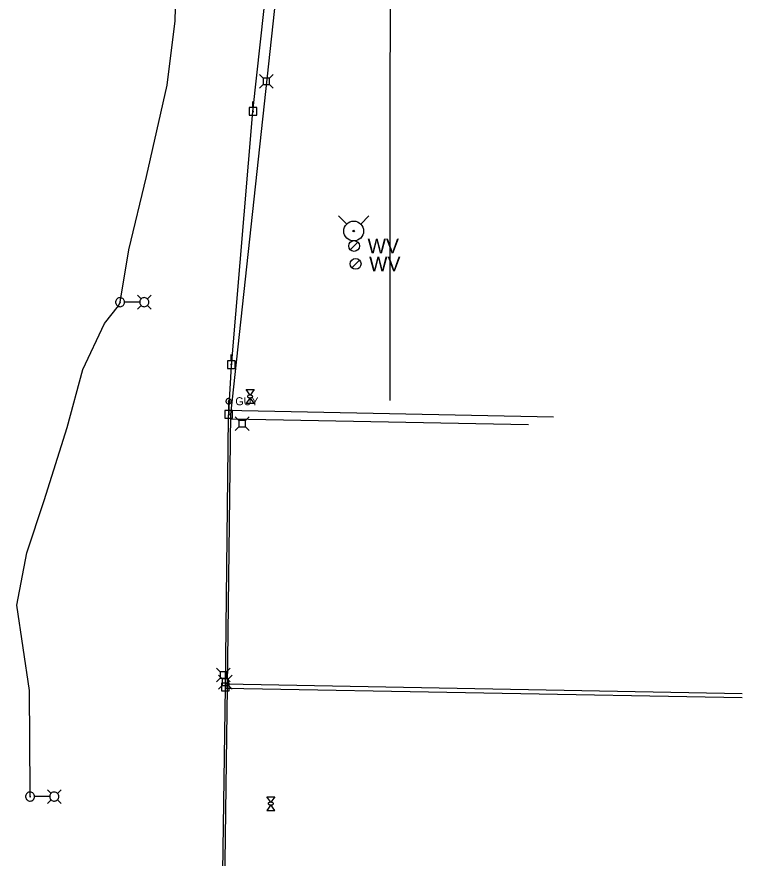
# Model space of a CAD drawing. Extents: x 596028 to 606371, y 330010 to 403088.
# Drawn here: x 604279.2 to 604627.3, y 349010.8 to 349414.5 of the extents above; entities that cross this region are included whole.
import ezdxf

# ---------------------------------------------------------------- set-up
doc = ezdxf.new("R2010")
doc.units = 0
for name, color, linetype in [('E_LTG', 7, 'Continuous'), ('E_LTG_CID', 7, 'Continuous'), ('E_UTL_E_Bold', 7, 'Continuous'), ('E_UTL_E_UG', 7, 'Continuous'), ('E_UTL_EGuyWire', 7, 'Continuous'), ('E_UTL_EPowerPole', 7, 'Continuous'), ('E_UTL_G_UG', 7, 'Continuous'), ('E_UTL_Overhead', 7, 'Continuous'), ('E_UTL_T', 7, 'Continuous'), ('E_UTL_T_UG', 7, 'Continuous'), ('E_UTL_TV', 7, 'Continuous'), ('E_UTL_W', 7, 'Continuous'), ('E_UTL_WHydrant', 7, 'Continuous')]:
    doc.layers.add(name, color=color, linetype=linetype)

msp = doc.modelspace()

# ---------------------------------------------------------------- linework, layer by layer
at = {"layer": 'E_LTG'}
for points in [[(604330.92, 349277.56), (604330.88, 349277.98), (604330.77, 349278.37), (604330.58, 349278.74), (604330.32, 349279.07), (604330.01, 349279.34), (604329.65, 349279.54), (604329.26, 349279.68), (604328.85, 349279.74), (604328.44, 349279.72), (604328.04, 349279.62), (604327.66, 349279.45), (604327.32, 349279.21), (604327.04, 349278.91), (604326.81, 349278.56), (604326.66, 349278.18), (604326.58, 349277.77), (604326.58, 349277.36), (604326.66, 349276.95), (604326.81, 349276.57), (604327.04, 349276.22), (604327.32, 349275.92), (604327.66, 349275.68), (604328.04, 349275.51), (604328.44, 349275.41), (604328.85, 349275.39), (604329.26, 349275.45), (604329.65, 349275.59), (604330.01, 349275.79), (604330.32, 349276.06), (604330.58, 349276.39), (604330.77, 349276.76), (604330.88, 349277.15), (604330.92, 349277.56)], [(604328.91, 349277.56), (604328.91, 349277.6), (604328.9, 349277.63), (604328.89, 349277.65), (604328.87, 349277.68), (604328.84, 349277.7), (604328.82, 349277.72), (604328.79, 349277.73), (604328.76, 349277.73), (604328.72, 349277.73), (604328.69, 349277.72), (604328.67, 349277.71), (604328.64, 349277.69), (604328.62, 349277.67), (604328.6, 349277.64), (604328.59, 349277.61), (604328.58, 349277.58), (604328.58, 349277.55), (604328.59, 349277.52), (604328.6, 349277.49), (604328.62, 349277.46), (604328.64, 349277.44), (604328.67, 349277.42), (604328.69, 349277.41), (604328.72, 349277.4), (604328.76, 349277.4), (604328.79, 349277.4), (604328.82, 349277.41), (604328.84, 349277.43), (604328.87, 349277.45), (604328.89, 349277.47), (604328.9, 349277.5), (604328.91, 349277.53), (604328.91, 349277.56)], [(604338.83, 349279.09), (604337.05, 349280.86)], [(604342.53, 349277.56), (604342.49, 349277.98), (604342.37, 349278.37), (604342.18, 349278.74), (604341.93, 349279.07), (604341.61, 349279.34), (604341.26, 349279.54), (604340.86, 349279.68), (604340.46, 349279.74), (604340.04, 349279.72), (604339.64, 349279.62), (604339.26, 349279.45), (604338.93, 349279.21), (604338.64, 349278.91), (604338.42, 349278.56), (604338.26, 349278.18), (604338.19, 349277.77), (604338.19, 349277.36), (604338.26, 349276.95), (604338.42, 349276.57), (604338.64, 349276.22), (604338.93, 349275.92), (604339.26, 349275.68), (604339.64, 349275.51), (604340.04, 349275.41), (604340.46, 349275.39), (604340.86, 349275.45), (604341.26, 349275.59), (604341.61, 349275.79), (604341.93, 349276.06), (604342.18, 349276.39), (604342.37, 349276.76), (604342.49, 349277.15), (604342.53, 349277.56)], [(604341.88, 349279.09), (604343.65, 349280.86)], [(604338.14, 349277.56), (604330.96, 349277.56)], [(604338.83, 349276.04), (604337.05, 349274.26)], [(604341.88, 349276.04), (604343.65, 349274.26)], [(604295.62, 349041.86), (604293.84, 349043.64)], [(604298.67, 349041.86), (604300.45, 349043.64)], [(604287.72, 349040.34), (604287.68, 349040.75), (604287.56, 349041.15), (604287.37, 349041.52), (604287.11, 349041.84), (604286.8, 349042.11), (604286.44, 349042.32), (604286.05, 349042.45), (604285.64, 349042.51), (604285.23, 349042.49), (604284.83, 349042.39), (604284.45, 349042.22), (604284.12, 349041.98), (604283.83, 349041.68), (604283.61, 349041.34), (604283.45, 349040.95), (604283.37, 349040.55), (604283.37, 349040.13), (604283.45, 349039.73), (604283.61, 349039.34), (604283.83, 349038.99), (604284.12, 349038.69), (604284.45, 349038.45), (604284.83, 349038.28), (604285.23, 349038.19), (604285.64, 349038.17), (604286.05, 349038.22), (604286.44, 349038.36), (604286.8, 349038.57), (604287.11, 349038.84), (604287.37, 349039.16), (604287.56, 349039.53), (604287.68, 349039.93), (604287.72, 349040.34)], [(604285.71, 349040.34), (604285.7, 349040.37), (604285.69, 349040.4), (604285.68, 349040.43), (604285.66, 349040.45), (604285.64, 349040.47), (604285.61, 349040.49), (604285.58, 349040.5), (604285.55, 349040.51), (604285.52, 349040.5), (604285.49, 349040.5), (604285.46, 349040.48), (604285.43, 349040.46), (604285.41, 349040.44), (604285.39, 349040.42), (604285.38, 349040.39), (604285.37, 349040.35), (604285.37, 349040.32), (604285.38, 349040.29), (604285.39, 349040.26), (604285.41, 349040.24), (604285.43, 349040.21), (604285.46, 349040.19), (604285.49, 349040.18), (604285.52, 349040.17), (604285.55, 349040.17), (604285.58, 349040.18), (604285.61, 349040.19), (604285.64, 349040.2), (604285.66, 349040.22), (604285.68, 349040.25), (604285.69, 349040.28), (604285.7, 349040.31), (604285.71, 349040.34)], [(604294.93, 349040.34), (604287.75, 349040.34)], [(604299.32, 349040.34), (604299.28, 349040.75), (604299.16, 349041.15), (604298.97, 349041.52), (604298.72, 349041.84), (604298.41, 349042.11), (604298.05, 349042.32), (604297.66, 349042.45), (604297.25, 349042.51), (604296.83, 349042.49), (604296.43, 349042.39), (604296.06, 349042.22), (604295.72, 349041.98), (604295.43, 349041.68), (604295.21, 349041.34), (604295.06, 349040.95), (604294.98, 349040.55), (604294.98, 349040.13), (604295.06, 349039.73), (604295.21, 349039.34), (604295.43, 349038.99), (604295.72, 349038.69), (604296.06, 349038.45), (604296.43, 349038.28), (604296.83, 349038.19), (604297.25, 349038.17), (604297.66, 349038.22), (604298.05, 349038.36), (604298.41, 349038.57), (604298.72, 349038.84), (604298.97, 349039.16), (604299.16, 349039.53), (604299.28, 349039.93), (604299.32, 349040.34)], [(604295.62, 349038.82), (604293.84, 349037.04)], [(604298.67, 349038.82), (604300.45, 349037.04)]]:
    msp.add_lwpolyline(points, dxfattribs=at)
at = {"layer": 'E_LTG_CID'}
msp.add_lwpolyline([(604285.54, 349040.34), (604285.57, 349042.77), (604285.23, 349091.18), (604279.19, 349132.21), (604283.97, 349157.26), (604292.37, 349182.41), (604303.3, 349217.41), (604310.86, 349245.32), (604321.32, 349267.32), (604328.06, 349275.88), (604328.75, 349277.56), (604332.95, 349302.68), (604341.5, 349337.92), (604351.43, 349381.66), (604355.14, 349412.59), (604356.17, 349449.36)], dxfattribs=at)
at = {"layer": 'E_UTL_E_Bold'}
for points in [[(604389.22, 349235.63), (604393.04, 349235.63)], [(604391.13, 349232.97), (604389.22, 349235.63)], [(604393.04, 349235.63), (604391.13, 349232.97)], [(604391.13, 349231.69), (604389.22, 349229.03)], [(604392.4, 349232.33), (604392.38, 349232.45), (604392.31, 349232.57), (604392.2, 349232.67), (604392.05, 349232.77), (604391.87, 349232.85), (604391.66, 349232.91), (604391.43, 349232.95), (604391.19, 349232.96), (604390.95, 349232.96), (604390.71, 349232.93), (604390.49, 349232.88), (604390.3, 349232.81), (604390.13, 349232.72), (604390, 349232.62), (604389.91, 349232.51), (604389.87, 349232.39), (604389.87, 349232.27), (604389.91, 349232.15), (604390, 349232.04), (604390.13, 349231.94), (604390.3, 349231.85), (604390.49, 349231.78), (604390.71, 349231.73), (604390.95, 349231.7), (604391.19, 349231.7), (604391.43, 349231.71), (604391.66, 349231.75), (604391.87, 349231.81), (604392.05, 349231.89), (604392.2, 349231.99), (604392.31, 349232.09), (604392.38, 349232.21), (604392.4, 349232.33)], [(604393.04, 349229.03), (604391.13, 349231.69)], [(604389.22, 349229.03), (604393.04, 349229.03)], [(604399.2, 349040.26), (604403.02, 349040.26)], [(604401.11, 349037.6), (604399.2, 349040.26)], [(604403.02, 349040.26), (604401.11, 349037.6)], [(604401.11, 349036.32), (604399.2, 349033.66)], [(604402.38, 349036.96), (604402.36, 349037.08), (604402.29, 349037.2), (604402.18, 349037.3), (604402.03, 349037.4), (604401.85, 349037.48), (604401.64, 349037.54), (604401.41, 349037.58), (604401.17, 349037.59), (604400.93, 349037.59), (604400.69, 349037.56), (604400.47, 349037.51), (604400.28, 349037.44), (604400.11, 349037.35), (604399.98, 349037.25), (604399.89, 349037.14), (604399.85, 349037.02), (604399.85, 349036.9), (604399.89, 349036.78), (604399.98, 349036.67), (604400.11, 349036.57), (604400.28, 349036.48), (604400.47, 349036.41), (604400.69, 349036.36), (604400.93, 349036.33), (604401.17, 349036.33), (604401.41, 349036.34), (604401.64, 349036.38), (604401.85, 349036.44), (604402.03, 349036.52), (604402.18, 349036.62), (604402.29, 349036.72), (604402.36, 349036.84), (604402.38, 349036.96)], [(604403.02, 349033.66), (604401.11, 349036.32)], [(604399.2, 349033.66), (604403.02, 349033.66)]]:
    msp.add_lwpolyline(points, dxfattribs=at)
at = {"layer": 'E_UTL_E_UG'}
for p, q in [((604379.28, 349225.68), (604536.85, 349222.59)), ((604379.35, 349092.35), (604627.3, 349087.82))]:
    msp.add_line(p, q, dxfattribs=at)
at = {"layer": 'E_UTL_EGuyWire'}
msp.add_line((604380.84, 349230.01), (604380.97, 349223.74), dxfattribs=at)
for points in [[(604382.12, 349230.01), (604382.1, 349230.25), (604382.03, 349230.49), (604381.92, 349230.7), (604381.77, 349230.9), (604381.58, 349231.06), (604381.37, 349231.18), (604381.14, 349231.26), (604380.9, 349231.29), (604380.66, 349231.28), (604380.42, 349231.22), (604380.2, 349231.12), (604380, 349230.98), (604379.83, 349230.8), (604379.7, 349230.6), (604379.61, 349230.37), (604379.56, 349230.13), (604379.56, 349229.89), (604379.61, 349229.65), (604379.7, 349229.42), (604379.83, 349229.22), (604380, 349229.04), (604380.2, 349228.9), (604380.42, 349228.8), (604380.66, 349228.74), (604380.9, 349228.73), (604381.14, 349228.76), (604381.37, 349228.84), (604381.58, 349228.96), (604381.77, 349229.12), (604381.92, 349229.32), (604382.03, 349229.53), (604382.1, 349229.77), (604382.12, 349230.01)], [(604381, 349230.01), (604381, 349230.04), (604380.99, 349230.07), (604380.97, 349230.1), (604380.96, 349230.12), (604380.93, 349230.14), (604380.91, 349230.16), (604380.88, 349230.17), (604380.85, 349230.17), (604380.82, 349230.17), (604380.79, 349230.16), (604380.76, 349230.15), (604380.73, 349230.13), (604380.71, 349230.11), (604380.7, 349230.08), (604380.69, 349230.06), (604380.68, 349230.03), (604380.68, 349229.99), (604380.69, 349229.96), (604380.7, 349229.94), (604380.71, 349229.91), (604380.73, 349229.89), (604380.76, 349229.87), (604380.79, 349229.86), (604380.82, 349229.85), (604380.85, 349229.85), (604380.88, 349229.85), (604380.91, 349229.86), (604380.93, 349229.88), (604380.96, 349229.9), (604380.97, 349229.92), (604380.99, 349229.95), (604381, 349229.98), (604381, 349230.01)]]:
    msp.add_lwpolyline(points, dxfattribs=at)
at = {"layer": 'E_UTL_EPowerPole'}
for points in [[(604394.34, 349370.91), (604390.65, 349370.91)], [(604390.65, 349370.91), (604390.65, 349367.22)], [(604392.5, 349370.91), (604392.5, 349373.82)], [(604394.34, 349367.22), (604394.34, 349370.91)], [(604390.65, 349367.22), (604394.34, 349367.22)], [(604392.77, 349369.07), (604392.76, 349369.12), (604392.75, 349369.16), (604392.73, 349369.2), (604392.7, 349369.23), (604392.67, 349369.26), (604392.63, 349369.29), (604392.59, 349369.3), (604392.54, 349369.31), (604392.5, 349369.31), (604392.45, 349369.3), (604392.41, 349369.28), (604392.37, 349369.25), (604392.34, 349369.22), (604392.32, 349369.18), (604392.3, 349369.14), (604392.29, 349369.09), (604392.29, 349369.05), (604392.3, 349369), (604392.32, 349368.96), (604392.34, 349368.92), (604392.37, 349368.89), (604392.41, 349368.86), (604392.45, 349368.84), (604392.5, 349368.83), (604392.54, 349368.83), (604392.59, 349368.84), (604392.63, 349368.85), (604392.67, 349368.88), (604392.7, 349368.91), (604392.73, 349368.94), (604392.75, 349368.98), (604392.76, 349369.02), (604392.77, 349369.07)], [(604383.96, 349249.48), (604380.27, 349249.48)], [(604380.27, 349249.48), (604380.27, 349245.79)], [(604382.12, 349249.48), (604382.12, 349252.39)], [(604383.96, 349245.79), (604383.96, 349249.48)], [(604380.27, 349245.79), (604383.96, 349245.79)], [(604382.39, 349247.64), (604382.38, 349247.69), (604382.37, 349247.73), (604382.35, 349247.77), (604382.32, 349247.8), (604382.29, 349247.83), (604382.25, 349247.86), (604382.21, 349247.87), (604382.16, 349247.88), (604382.12, 349247.88), (604382.07, 349247.87), (604382.03, 349247.85), (604381.99, 349247.82), (604381.96, 349247.79), (604381.94, 349247.75), (604381.92, 349247.71), (604381.91, 349247.66), (604381.91, 349247.62), (604381.92, 349247.57), (604381.94, 349247.53), (604381.96, 349247.49), (604381.99, 349247.46), (604382.03, 349247.43), (604382.07, 349247.41), (604382.12, 349247.4), (604382.16, 349247.4), (604382.21, 349247.41), (604382.25, 349247.42), (604382.29, 349247.45), (604382.32, 349247.48), (604382.35, 349247.51), (604382.37, 349247.55), (604382.38, 349247.59), (604382.39, 349247.64)], [(604382.78, 349225.58), (604379.09, 349225.58)], [(604379.09, 349225.58), (604379.09, 349221.89)], [(604380.94, 349225.58), (604380.94, 349228.49)], [(604382.78, 349221.89), (604382.78, 349225.58)], [(604379.09, 349221.89), (604382.78, 349221.89)], [(604381.21, 349223.74), (604381.2, 349223.79), (604381.19, 349223.83), (604381.17, 349223.87), (604381.14, 349223.9), (604381.11, 349223.93), (604381.07, 349223.96), (604381.03, 349223.97), (604380.98, 349223.98), (604380.94, 349223.98), (604380.89, 349223.97), (604380.85, 349223.95), (604380.81, 349223.92), (604380.78, 349223.89), (604380.76, 349223.85), (604380.74, 349223.81), (604380.73, 349223.76), (604380.73, 349223.72), (604380.74, 349223.67), (604380.76, 349223.63), (604380.78, 349223.59), (604380.81, 349223.56), (604380.85, 349223.53), (604380.89, 349223.51), (604380.94, 349223.5), (604380.98, 349223.5), (604381.03, 349223.51), (604381.07, 349223.52), (604381.11, 349223.55), (604381.14, 349223.58), (604381.17, 349223.61), (604381.19, 349223.65), (604381.2, 349223.69), (604381.21, 349223.74)], [(604379.33, 349094.69), (604379.33, 349097.6)], [(604381.17, 349094.69), (604377.48, 349094.69)], [(604377.48, 349094.69), (604377.48, 349091)], [(604379.6, 349092.85), (604379.59, 349092.9), (604379.58, 349092.94), (604379.56, 349092.98), (604379.53, 349093.01), (604379.5, 349093.04), (604379.46, 349093.07), (604379.42, 349093.08), (604379.37, 349093.09), (604379.33, 349093.09), (604379.28, 349093.08), (604379.24, 349093.06), (604379.2, 349093.03), (604379.17, 349093), (604379.15, 349092.96), (604379.13, 349092.92), (604379.12, 349092.87), (604379.12, 349092.83), (604379.13, 349092.78), (604379.15, 349092.74), (604379.17, 349092.7), (604379.2, 349092.67), (604379.24, 349092.64), (604379.28, 349092.62), (604379.33, 349092.61), (604379.37, 349092.61), (604379.42, 349092.62), (604379.46, 349092.63), (604379.5, 349092.66), (604379.53, 349092.69), (604379.56, 349092.72), (604379.58, 349092.76), (604379.59, 349092.8), (604379.6, 349092.85)], [(604381.17, 349091), (604381.17, 349094.69)], [(604377.48, 349091), (604381.17, 349091)]]:
    msp.add_lwpolyline(points, dxfattribs=at)
at = {"layer": 'E_UTL_G_UG'}
msp.add_lwpolyline([(604458.44, 349230.36), (604458.62, 349564.73), (604501.29, 349611.61), (604473.68, 349653.04), (604476.02, 349786.93), (604503.78, 349800.81), (604504.65, 349836.13)], dxfattribs=at)
at = {"layer": 'E_UTL_Overhead'}
msp.add_lwpolyline([(604494.99, 348355.53), (604494.83, 348462.74), (604497.8, 348607.75), (604375.38, 348800.2), (604377.21, 348948.78), (604379.36, 349092.85), (604380.86, 349222.2), (604382.17, 349247.08), (604392.53, 349369.07), (604406.83, 349500.08), (604417.96, 349607.66), (604419.45, 349623.08), (604427.59, 349665.58), (604430.15, 349675.79), (604462.46, 349838.34)], dxfattribs=at)
at = {"layer": 'E_UTL_T'}
for points in [[(604397.35, 349385.13), (604395.6, 349386.88)], [(604400.45, 349385.13), (604402.2, 349386.88)], [(604400.45, 349385.13), (604397.35, 349385.13)], [(604397.35, 349385.13), (604397.35, 349382.04)], [(604400.45, 349382.04), (604400.45, 349385.13)], [(604397.35, 349382.04), (604395.6, 349380.28)], [(604397.35, 349382.04), (604400.45, 349382.04)], [(604400.45, 349382.04), (604402.2, 349380.28)], [(604376.75, 349100.2), (604375, 349101.95)], [(604379.85, 349100.2), (604376.75, 349100.2)], [(604376.75, 349100.2), (604376.75, 349097.1)], [(604379.85, 349100.2), (604381.6, 349101.95)], [(604379.85, 349097.1), (604379.85, 349100.2)], [(604376.75, 349097.1), (604375, 349095.35)], [(604377.77, 349096.77), (604376.02, 349098.52)], [(604376.75, 349097.1), (604379.85, 349097.1)], [(604380.87, 349096.77), (604377.77, 349096.77)], [(604377.77, 349096.77), (604377.77, 349093.67)], [(604379.85, 349097.1), (604381.6, 349095.35)], [(604380.87, 349096.77), (604382.62, 349098.52)], [(604380.87, 349093.67), (604380.87, 349096.77)], [(604377.77, 349093.67), (604376.02, 349091.92)], [(604377.77, 349093.67), (604380.87, 349093.67)], [(604380.87, 349093.67), (604382.62, 349091.92)]]:
    msp.add_lwpolyline(points, dxfattribs=at)
at = {"layer": 'E_UTL_T_UG'}
for p, q in [((604381.94, 349221.63), (604524.78, 349218.82)), ((604379.39, 349094.35), (604627.33, 349089.82))]:
    msp.add_line(p, q, dxfattribs=at)
for points in [[(604381.97, 349223.68), (604428.08, 349650.38), (604436, 349694.19)], [(604376.45, 348805.77), (604380.36, 349092.84), (604381.97, 349223.68)]]:
    msp.add_lwpolyline(points, dxfattribs=at)
at = {"layer": 'E_UTL_TV'}
for points in [[(604385.81, 349220.84), (604384.06, 349222.59)], [(604388.9, 349220.84), (604390.66, 349222.59)], [(604385.81, 349217.74), (604384.06, 349215.99)], [(604388.9, 349220.84), (604385.81, 349220.84)], [(604385.81, 349220.84), (604385.81, 349217.74)], [(604385.81, 349217.74), (604388.9, 349217.74)], [(604388.9, 349217.74), (604388.9, 349220.84)], [(604388.9, 349217.74), (604390.66, 349215.99)]]:
    msp.add_lwpolyline(points, dxfattribs=at)
at = {"layer": 'E_UTL_W'}
for points in [[(604439.23, 349302.69), (604442.89, 349306.35)], [(604439.97, 349294.11), (604443.63, 349297.77)]]:
    msp.add_lwpolyline(points, dxfattribs=at)
for centre in [(604441.06, 349304.52), (604441.8, 349295.94)]:
    msp.add_circle(centre, 2.59, dxfattribs=at)
at = {"layer": 'E_UTL_WHydrant'}
for points in [[(604437.55, 349315.03), (604433.66, 349318.92)], [(604444.23, 349315.03), (604448.12, 349318.92)]]:
    msp.add_lwpolyline(points, dxfattribs=at)
for radius in [4.77, 0.365]:
    msp.add_circle((604440.89, 349311.69), radius, dxfattribs=at)

# ---------------------------------------------------------------- texts
at = {"layer": 'E_UTL_EGuyWire'}
msp.add_text('GUY', height=3.85, dxfattribs=at).set_placement((604384.05, 349228.09))
at = {"layer": 'E_UTL_W'}
for p in [(604447.54, 349301.02), (604448.28, 349292.44)]:
    msp.add_text('WV', height=7, dxfattribs=at).set_placement(p)

doc.saveas('drawing.dxf')
